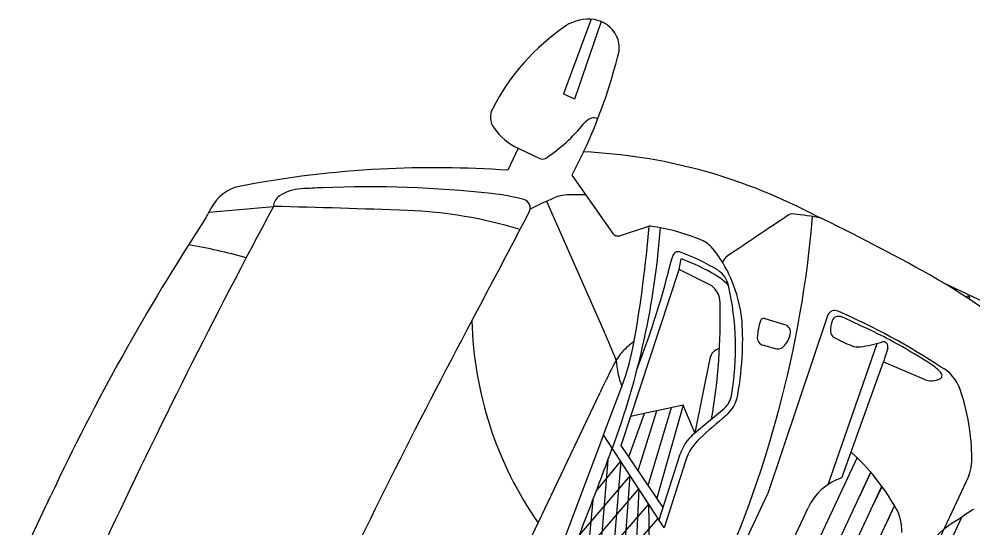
# Model space of a CAD drawing. Extents: x 14104283 to 14128447, y 8633203 to 8671666.
# Drawn here: x 14117793.72 to 14117812.48, y 8668759.68 to 8668769.69 of the extents above; entities that cross this region are included whole.
import ezdxf

# ---------------------------------------------------------------- set-up
doc = ezdxf.new("R2010")
doc.units = 0
doc.layers.add('Cell', color=7, linetype='Continuous')

msp = doc.modelspace()

# ---------------------------------------------------------------- linework, layer by layer
at = {"layer": 'Cell'}
for p, q in [((14117804.967, 8668769.686), (14117804.427, 8668768.216)), ((14117805.162, 8668769.642), (14117804.642, 8668768.116)), ((14117804.642, 8668768.116), (14117804.427, 8668768.216)), ((14117803.531, 8668767.148), (14117803.329, 8668766.717)), ((14117803.531, 8668767.148), (14117803.959, 8668766.947)), ((14117797.453, 8668765.891), (14117798.718, 8668766.003)), ((14117804.087, 8668766.105), (14117805.225, 8668763.54)), ((14117805.525, 8668765.429), (14117806.084, 8668765.609)), ((14117807.341, 8668764.444), (14117806.702, 8668764.763)), ((14117814.889, 8668763.095), (14117811.917, 8668764.487)), ((14117812.383, 8668764.242), (14117812.411, 8668764.228)), ((14117812.416, 8668764.217), (14117812.416, 8668764.217)), ((14117808.381, 8668763.801), (14117808.773, 8668763.682)), ((14117809.624, 8668763.873), (14117808.442, 8668760.358)), ((14117809.632, 8668760.537), (14117810.593, 8668763.312)), ((14117810.8, 8668763.22), (14117810.72, 8668762.95)), ((14117806.779, 8668762.099), (14117805.744, 8668761.871)), ((14117806.091, 8668760.517), (14117806.548, 8668762.048)), ((14117806.777, 8668762.098), (14117806.259, 8668760.27)), ((14117806.97, 8668761.517), (14117807.588, 8668762.038)), ((14117805.71, 8668761.078), (14117806.02, 8668761.932)), ((14117805.89, 8668760.813), (14117806.262, 8668761.985)), ((14117805.212, 8668761.513), (14117803.798, 8668757.771)), ((14117806.305, 8668759.839), (14117806.719, 8668761.131)), ((14117805.299, 8668761.021), (14117804.839, 8668755.545)), ((14117806.822, 8668760.993), (14117806.407, 8668759.682)), ((14117810.244, 8668760.291), (14117810.47, 8668760.773)), ((14117802.711, 8668748.125), (14117808.442, 8668760.358)), ((14117810.523, 8668760.142), (14117810.689, 8668760.496)), ((14117804.999, 8668760.228), (14117804.495, 8668754.812)), ((14117807.866, 8668757.155), (14117809.236, 8668760.079)), ((14117810.783, 8668759.792), (14117810.936, 8668760.119)), ((14117803.785, 8668757.019), (14117806.285, 8668759.87)), ((14117812.254, 8668759.886), (14117808.883, 8668752.692))]:
    msp.add_line(p, q, dxfattribs=at)
for points in [[(14117804.82, 8668767.078), (14117804.588, 8668766.617), (14117805.393, 8668765.473)], [(14117806.384, 8668760.086), (14117805.556, 8668761.304), (14117806.702, 8668764.763), (14117806.738, 8668764.975)], [(14117807.301, 8668763.013), (14117807.008, 8668761.549), (14117806.779, 8668762.099)], [(14117809.901, 8668760.666), (14117810.72, 8668762.95), (14117811.515, 8668762.605)], [(14117806.407, 8668759.682), (14117805.212, 8668761.513), (14117805.571, 8668762.464)], [(14117799.071, 8668749.385), (14117802.072, 8668755.883), (14117805.144, 8668762.348)], [(14117810.199, 8668761.064), (14117806.746, 8668753.694), (14117803.293, 8668746.324)], [(14117805.066, 8668760.402), (14117805.549, 8668760.997), (14117805.143, 8668756.074)], [(14117803.686, 8668746.301), (14117807.09, 8668753.532), (14117810.467, 8668760.776)], [(14117805.415, 8668756.33), (14117805.732, 8668760.716), (14117804.733, 8668759.538), (14117804.036, 8668753.833)], [(14117805.025, 8668744.963), (14117808.689, 8668752.783), (14117812.352, 8668760.604)], [(14117793.716, 8668758.985), (14117794.029, 8668759.652), (14117794.341, 8668760.318)], [(14117804.036, 8668746.31), (14117807.383, 8668753.395), (14117810.684, 8668760.502)], [(14117804.394, 8668758.682), (14117805.903, 8668760.454), (14117805.761, 8668757.31)], [(14117806.127, 8668758.542), (14117806.1, 8668760.153), (14117804.022, 8668757.761), (14117803.269, 8668752.035)], [(14117804.492, 8668746.362), (14117807.709, 8668753.242), (14117810.937, 8668760.118)]]:
    msp.add_lwpolyline(points, dxfattribs=at)
for centre, radius, start, end in [((14117806.919, 8668765.936), 4.369, 124.1157, 152.8313), ((14117804.908, 8668768.904), 0.784, 81.0255, 124.1157), ((14117804.939, 8668769.098), 0.588, 25.903, 81.0255), ((14117804.993, 8668769.124), 0.528, 352.7783, 25.903), ((14117795.556, 8668771.449), 10.243, 334.7378, 346.4974), ((14117803.365, 8668767.76), 0.375, 152.8313, 214.8267), ((14117805.124, 8668767.378), 0.393, 112.797, 140.6239), ((14117805.022, 8668767.62), 0.13, 53.9844, 112.797), ((14117804.036, 8668768.227), 1.192, 214.8267, 244.8976), ((14117802.195, 8668769.781), 3.396, 303.7113, 320.6239), ((14117804.321, 8668756.369), 10.72, 62.5511, 87.3329), ((14117804.011, 8668767.059), 0.124, 244.8976, 303.7113), ((14117801.982, 8668745.756), 21.016, 93.1629, 100.7123), ((14117801.87, 8668744.073), 22.691, 86.3128, 92.6456), ((14117798.239, 8668765.577), 0.844, 101.1773, 152.7566), ((14117799.31, 8668765.499), 0.854, 93.0302, 123.6081), ((14117801.026, 8668733.082), 33.316, 92.3037, 93.0302), ((14117800.586, 8668744.027), 22.362, 83.7766, 92.3037), ((14117798.987, 8668765.986), 0.269, 123.6081, 176.2389), ((14117802.531, 8668761.863), 4.42, 75.4319, 83.7766), ((14117803.6, 8668765.976), 0.17, 332.409, 75.4319), ((14117806.272, 8668761.157), 5.409, 111.4658, 117.5645), ((14117804.487, 8668765.696), 0.532, 94.4317, 111.4658), ((14117804.681, 8668763.194), 3.041, 86.6296, 94.4317), ((14117918.601, 8668701.69), 136.044, 151.78785, 154.89759), ((14117795.885, 8668766.691), 1.76, 326.7908, 335.6172), ((14117794.783, 8668591.999), 174.049, 87.83651, 88.70459), ((14117801.025, 8668757.219), 8.711, 73.0177, 87.8365), ((14117537.587, 8668904.991), 300.317, 331.94729, 332.40904), ((14117787.571, 8668767.643), 21.83, 334.8846, 355.168), ((14118251.756, 8668104.107), 796.272, 123.795662, 123.899089), ((14117808.929, 8668765.702), 0.154, 84.1077, 123.7957), ((14117808.346, 8668760.059), 5.828, 78.6657, 84.1077), ((14117791.742, 8668729.165), 40.683, 60.9882, 64.4912), ((14117834.009, 8668741.734), 43.805, 146.7908, 154.8976), ((14117790.536, 8668766.765), 15.84, 339.6225, 355.7219), ((14117780.26, 8668767.823), 25.943, 350.096, 355.1146), ((14117806.12, 8668765.497), 0.117, 82.7532, 107.8388), ((14117805.66, 8668761.881), 3.762, 66.834, 82.7532), ((14117805.489, 8668765.54), 0.117, 215.1426, 287.8388), ((14117795.169, 8668754.259), 11.15, 74.3216, 80.2865), ((14117806.917, 8668764.817), 0.569, 39.6524, 66.834), ((14117806.711, 8668764.972), 0.154, 125.0527, 172.7103), ((14117806.677, 8668765.022), 0.0929, 70.0159, 125.0527), ((14117805.217, 8668761.008), 4.364, 58.9885, 70.0159), ((14117805.517, 8668763.657), 2.387, 25.8038, 39.6524), ((14117807.783, 8668764.831), 0.239, 123.8991, 163.1821), ((14117788.734, 8668769.406), 18.364, 338.9979, 346.0901), ((14117805.139, 8668760.747), 4.52, 59.7249, 69.2733), ((14117806.849, 8668763.677), 1.127, 43.3984, 59.7249), ((14117807.189, 8668764.342), 0.491, 12.9492, 55.8348), ((14117805.031, 8668763.422), 2.926, 8.0735, 25.8038), ((14117804.703, 8668752.55), 13.948, 49.4252, 60.9589), ((14117802.309, 8668763.22), 5.499, 350.1602, 12.9492), ((14117807.069, 8668764.105), 0.434, 1.5392, 51.2583), ((14117796.074, 8668763.81), 11.434, 349.9922, 1.5392), ((14117813.074, 8668763.268), 1.201, 125.8703, 127.61), ((14117812.377, 8668764.233), 0.0109, 60.2001, 127.3708), ((14117807.558, 8668767.768), 6.017, 323.467, 323.8333), ((14117812.407, 8668764.22), 0.00943, 342.7714, 63.925), ((14117809.762, 8668763.805), 0.153, 66.2243, 153.9538), ((14117804.175, 8668751.124), 14.011, 56.7372, 66.2243), ((14117922.683, 8668699.778), 136.044, 151.94729, 154.89759), ((14117809.866, 8668763.931), 7.246, 181.3763, 214.9276), ((14117802.847, 8668763.382), 5.101, 357.1929, 5.074), ((14117809.493, 8668763.358), 1.259, 161.4898, 176.8494), ((14117808.363, 8668763.736), 0.0675, 71.5723, 161.4898), ((14117810.245, 8668763.559), 0.572, 159.7761, 180.6014), ((14117809.829, 8668763.712), 0.129, 112.8548, 159.7761), ((14117809.838, 8668763.691), 0.152, 65.6511, 112.8548), ((14117798.257, 8668738.101), 28.241, 64.1766, 65.6511), ((14117785.545, 8668754.816), 21.526, 22.2985, 23.9089), ((14117808.726, 8668763.526), 0.163, 346.888, 73.1334), ((14117809.816, 8668763.554), 0.143, 180.6014, 242.1863), ((14117806.913, 8668755.988), 8.369, 60.7164, 64.1766), ((14117800.939, 8668764.214), 4.951, 339.3043, 350.0833), ((14117808.116, 8668760.575), 3.612, 129.5402, 133.771), ((14117808.382, 8668763.419), 0.147, 176.8494, 247.1995), ((14117808.401, 8668763.601), 0.497, 314.7024, 346.888), ((14117811.805, 8668767.326), 4.408, 242.1863, 247.0298), ((14117809.869, 8668766.003), 2.787, 278.1396, 287.0323), ((14117810.712, 8668763.25), 0.0928, 340.9419, 107.0323), ((14117806.22, 8668762.554), 0.871, 133.771, 152.4548), ((14117807.551, 8668762.963), 0.255, 103.612, 168.6783), ((14117800.174, 8668763.542), 7.779, 350.7904, 356.9762), ((14117836.375, 8668867.344), 107.775, 254.91468, 255.07742), ((14117808.641, 8668763.359), 0.156, 262.7926, 314.7024), ((14117810.216, 8668763.576), 0.335, 247.0298, 278.1396), ((14117803.629, 8668750.131), 15.084, 57.8703, 60.7164), ((14117821.696, 8668754.483), 18.326, 152.4548, 154.5834), ((14117807.133, 8668763.063), 1.673, 182.7145, 200.9942), ((14117811.249, 8668762.265), 0.756, 36.4134, 57.8703), ((14117811.485, 8668762.151), 0.784, 18.8432, 61.4224), ((14117811.661, 8668762.941), 0.366, 246.5253, 298.6454), ((14117811.806, 8668762.676), 0.0638, 298.6454, 36.4134), ((14117808.168, 8668761.019), 4.288, 0.291, 18.8432), ((14117807.325, 8668762.35), 0.408, 310.114, 350.1602), ((14117807.155, 8668762.428), 0.71, 311.1975, 349.4245), ((14117819.309, 8668748.057), 18.112, 130.1849, 132.3965), ((14117807.552, 8668760.864), 0.874, 131.7079, 162.2251), ((14117807.749, 8668760.718), 0.967, 132.3965, 163.4624), ((14117700.386, 8668800.251), 112.008, 337.61926, 339.62253), ((14117807.005, 8668757.811), 4.558, 29.9593, 47.5299), ((14117811.353, 8668761.072), 1.104, 334.8976, 358.39), ((14117810.243, 8668759.608), 1.112, 107.9442, 154.8976), ((14117810.165, 8668759.632), 0.911, 357.5677, 29.9593), ((14117812.811, 8668759.292), 0.814, 112.66, 133.1281), ((14117813.3, 8668757.961), 2.191, 118.5214, 154.8976)]:
    msp.add_arc(centre, radius, start, end, dxfattribs=at)

doc.saveas('drawing.dxf')
